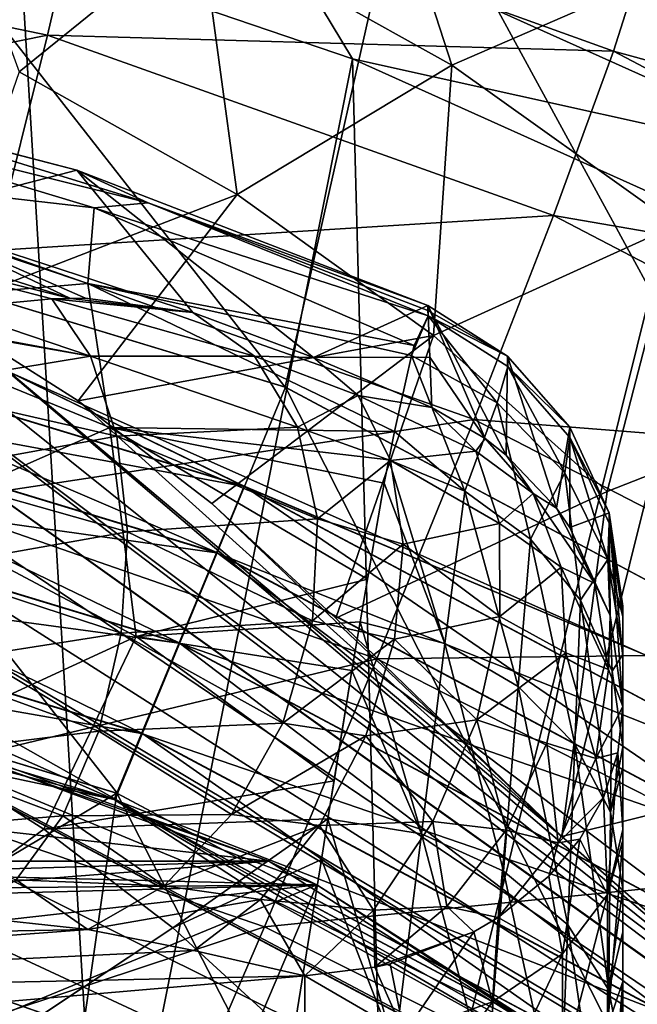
# Model space of a CAD drawing. Header units: metres. Extents: x -90 to 90, y -173 to 74.
# Tile 467 of 564: x 4.72 to 7.53, y 17.51 to 21.99. Entities that reach past the tile are written whole.
import ezdxf

# ---------------------------------------------------------------- set-up
doc = ezdxf.new("R2010")
doc.units = ezdxf.units.M
doc.layers.add('solid_509418', color=7, linetype='CONTINUOUS')
doc.layers.add('solid_509418_01', color=7, linetype='CONTINUOUS')

msp = doc.modelspace()

# ---------------------------------------------------------------- linework, layer by layer
at = {"layer": 'solid_509418'}
for points in [[(12.966275, 14.0297, 14.929538), (-0.000011, 21.819984, 7.664981), (-0.752737, 21.787687, 7.695097)], [(11.142298, 15.169193, 13.866943), (0.752711, 21.787693, 7.695092), (-0.000011, 21.819984, 7.664981)], [(12.966275, 14.0297, 14.929538), (11.142298, 15.169193, 13.866943), (-0.000011, 21.819984, 7.664981)], [(12.966275, 14.0297, 14.929538), (-0.752737, 21.787687, 7.695097), (-1.501748, 21.690739, 7.785504)], [(14.82881, 13.020579, 15.870558), (-1.501748, 21.690739, 7.785504), (-2.240674, 21.529486, 7.935874)], [(13.635526, 13.650094, 15.283526), (12.966275, 14.0297, 14.929538), (-1.501748, 21.690739, 7.785504)], [(14.82881, 13.020579, 15.870558), (13.635526, 13.650094, 15.283526), (-1.501748, 21.690739, 7.785504)], [(14.82881, 13.020579, 15.870558), (-2.240674, 21.529486, 7.935874), (-2.964292, 21.304502, 8.145675)], [(14.82881, 13.020579, 15.870558), (-2.964292, 21.304502, 8.145675), (-3.667287, 21.016636, 8.414114)], [(16.703533, 12.14677, 16.6854), (-3.667287, 21.016636, 8.414114), (-4.344294, 20.66707, 8.740089)], [(16.703533, 12.14677, 16.6854), (-4.344294, 20.66707, 8.740089), (-4.989629, 20.257486, 9.122033)], [(18.5662, 11.40943, 17.37298), (-4.989629, 20.257486, 9.122033), (-5.597472, 19.790192, 9.557793)], [(18.5662, 11.40943, 17.37298), (16.703533, 12.14677, 16.6854), (-4.989629, 20.257486, 9.122033)], [(18.5662, 11.40943, 17.37298), (-5.597472, 19.790192, 9.557793), (-6.162198, 19.268057, 10.044692)], [(20.398369, 10.805264, 17.936373), (-6.162198, 19.268057, 10.044692), (-7.187422, 18.277428, 10.968469)], [(20.398369, 10.805264, 17.936373), (18.5662, 11.40943, 17.37298), (-6.162198, 19.268057, 10.044692)], [(6.075425, 18.055656, -22.700001), (3.286652, 19.09374, -22.700001), (-5.461153, 18.345966, -22.700001)], [(-0.14689, 17.999023, -22.700001), (6.075425, 18.055656, -22.700001), (-5.461153, 18.345966, -22.700001)], [(20.398369, 10.805264, 17.936373), (-7.187422, 18.277428, 10.968469), (-8.260038, 17.33305, 11.849114)], [(-5.857581, 18.163008, -26.5), (5.857678, 18.162868, -26.5), (-0.942027, 17.962954, -26.5)], [(5.857678, 18.162868, -26.5), (1.877578, 17.85216, -26.5), (-0.942027, 17.962954, -26.5)]]:
    msp.add_3dface(points, dxfattribs=at)
at = {"layer": 'solid_509418_01'}
for points in [[(3.0239, 21.202171, -23.15), (5.931593, 20.320133, -23.15), (3.287916, 23.697165, -23.15)], [(5.931593, 20.320133, -23.15), (6.487802, 22.790129, -23.15), (3.287916, 23.697165, -23.15)], [(6.669222, 23.215246, -23.458658), (6.630018, 23.11405, -23.296309), (9.661828, 21.604387, -23.296309)], [(9.718959, 21.696657, -23.458658), (6.68298, 23.250732, -23.65), (6.669222, 23.215246, -23.458658)], [(9.718959, 21.696657, -23.458658), (6.669222, 23.215246, -23.458658), (9.661828, 21.604387, -23.296309)], [(6.68298, 23.250732, -23.65), (9.738999, 21.729013, -23.65), (8.001902, 22.679914, -49.053337)], [(9.718959, 21.696657, -23.458658), (9.738999, 21.729013, -23.65), (6.68298, 23.250732, -23.65)], [(6.630018, 23.11405, -23.296309), (6.57134, 22.962584, -23.18791), (9.576316, 21.466282, -23.18791)], [(9.661828, 21.604387, -23.296309), (6.630018, 23.11405, -23.296309), (9.576316, 21.466282, -23.18791)], [(4.721535, 21.754328, 7.570327), (5.546142, 22.423979, 6.478047), (4.285543, 22.954065, 5.985131)], [(5.810287, 22.523842, -22.432392), (5.970516, 22.979515, -22.232836), (8.742351, 21.732841, -22.232836)], [(8.742351, 21.732841, -22.232836), (5.970516, 22.979515, -22.232836), (8.943846, 22.095453, -21.914953)], [(6.57134, 22.962584, -23.18791), (6.487802, 22.790129, -23.15), (9.463563, 21.311466, -23.15)], [(9.576316, 21.466282, -23.18791), (6.57134, 22.962584, -23.18791), (9.463563, 21.311466, -23.15)], [(5.546142, 22.423979, 6.478047), (6.689687, 21.784874, 7.072319), (6.327503, 22.904091, 5.261308)], [(6.689687, 21.784874, 7.072319), (7.615065, 22.188032, 5.925239), (6.327503, 22.904091, 5.261308)], [(5.931593, 20.320133, -23.15), (8.611339, 18.887779, -23.15), (6.487802, 22.790129, -23.15)], [(8.611339, 18.887779, -23.15), (9.463563, 21.311466, -23.15), (6.487802, 22.790129, -23.15)], [(-5.1, 16.1, -22.5), (3.174795, 22.700918, -22.5), (4.726751, 22.329659, -22.5)], [(4.850241, 21.921917, -54.910419), (2.44963, 22.420225, -55.000751), (5.034723, 22.710226, -53.564396)], [(4.850241, 21.921917, -54.910419), (5.034723, 22.710226, -53.564396), (7.424441, 21.849522, -53.413425)], [(7.424441, 21.849522, -53.413425), (5.034723, 22.710226, -53.564396), (7.599856, 22.397156, -51.951721)], [(5.810287, 22.523842, -22.432392), (6.238359, 21.814003, -22.5), (4.726751, 22.329659, -22.5)], [(8.507734, 21.310623, -22.432392), (6.238359, 21.814003, -22.5), (5.810287, 22.523842, -22.432392)], [(8.507734, 21.310623, -22.432392), (5.810287, 22.523842, -22.432392), (8.742351, 21.732841, -22.232836)], [(2.325655, 21.409737, -56.196903), (2.44963, 22.420225, -55.000751), (4.850241, 21.921917, -54.910419)], [(4.721535, 21.754328, 7.570327), (5.713884, 21.19636, 8.090215), (5.546142, 22.423979, 6.478047)], [(5.713884, 21.19636, 8.090215), (6.689687, 21.784874, 7.072319), (5.546142, 22.423979, 6.478047)], [(7.424441, 21.849522, -53.413425), (7.599856, 22.397156, -51.951721), (9.893074, 21.173674, -51.749756)], [(5.1, 16.1, -22.5), (-5.1, 16.1, -22.5), (4.726751, 22.329659, -22.5)], [(5.1, 16.1, -22.5), (4.726751, 22.329659, -22.5), (6.238359, 21.814003, -22.5)], [(6.689687, 21.784874, 7.072319), (7.7096, 21.05685, 7.749254), (7.615065, 22.188032, 5.925239)], [(4.604913, 20.942072, -56.113316), (2.325655, 21.409737, -56.196903), (4.850241, 21.921917, -54.910419)], [(4.604913, 20.942072, -56.113316), (4.850241, 21.921917, -54.910419), (7.152639, 21.101753, -54.767754)], [(7.152639, 21.101753, -54.767754), (4.850241, 21.921917, -54.910419), (7.424441, 21.849522, -53.413425)], [(7.152639, 21.101753, -54.767754), (7.424441, 21.849522, -53.413425), (9.665008, 20.666803, -53.21888)], [(9.665008, 20.666803, -53.21888), (7.424441, 21.849522, -53.413425), (9.893074, 21.173674, -51.749756)], [(11.142298, 15.169193, 13.866943), (1.501727, 21.690748, 7.785495), (0.752711, 21.787693, 7.695092)], [(4.173091, 21.0958, -16.678532), (4.983697, 21.306822, -0.039265), (3.142141, 21.788065, -0.039265)], [(3.142141, 21.788065, 0.039265), (3.142141, 21.788065, -0.039265), (4.983697, 21.306822, -0.039265)], [(3.142141, 21.788065, 0.039265), (4.983697, 21.306822, -0.039265), (4.983697, 21.306822, 0.039265)], [(3.142141, 21.788065, 0.039265), (4.983697, 21.306822, 0.039265), (4.004891, 21.560101, 1.202971)], [(6.394095, 15.929629, -22.5), (5.1, 16.1, -22.5), (6.238359, 21.814003, -22.5)], [(5.713884, 21.19636, 8.090215), (6.606591, 20.554886, 8.687908), (6.689687, 21.784874, 7.072319)], [(6.394095, 15.929629, -22.5), (6.238359, 21.814003, -22.5), (7.694264, 21.1591, -22.5)], [(8.507734, 21.310623, -22.432392), (7.694264, 21.1591, -22.5), (6.238359, 21.814003, -22.5)], [(6.606591, 20.554886, 8.687908), (7.7096, 21.05685, 7.749254), (6.689687, 21.784874, 7.072319)], [(4.721535, 21.754328, 7.570327), (4.344293, 20.667095, 8.740067), (5.713884, 21.19636, 8.090215)], [(11.142298, 15.169193, 13.866943), (2.240656, 21.529499, 7.935862), (1.501727, 21.690748, 7.785495)], [(3.462996, 21.617939, 1.979484), (5.062733, 21.135292, 2.423011), (3.460997, 21.319935, 3.239151)], [(3.462996, 21.617939, 1.979484), (4.004891, 21.560101, 1.202971), (5.308656, 21.159321, 1.40395)], [(3.462996, 21.617939, 1.979484), (5.308656, 21.159321, 1.40395), (5.062733, 21.135292, 2.423011)], [(4.983697, 21.306822, 0.039265), (5.308656, 21.159321, 1.40395), (4.004891, 21.560101, 1.202971)], [(9.384255, 16.429827, 12.691382), (2.964279, 21.30452, 8.145658), (2.240656, 21.529499, 7.935862)], [(11.142298, 15.169193, 13.866943), (9.384255, 16.429827, 12.691382), (2.240656, 21.529499, 7.935862)], [(4.954781, 20.723953, -17.466118), (2.800933, 21.4095, -16.678532), (2.509311, 21.332495, -17.462116)], [(4.954781, 20.723953, -17.466118), (4.173091, 21.0958, -16.678532), (2.800933, 21.4095, -16.678532)], [(4.869766, 20.721249, -17.558435), (4.954781, 20.723953, -17.466118), (2.509311, 21.332495, -17.462116)], [(4.404541, 20.677164, -17.985706), (4.869766, 20.721249, -17.558435), (2.509311, 21.332495, -17.462116)], [(2.964279, 21.30452, 8.145658), (9.384255, 16.429827, 12.691382), (8.262076, 17.331383, 11.850668)], [(8.262076, 17.331383, 11.850668), (3.66728, 21.016657, 8.414095), (2.964279, 21.30452, 8.145658)], [(3.460997, 21.319935, 3.239151), (5.034626, 20.791721, 3.727248), (3.789993, 20.687077, 4.550257)], [(5.062733, 21.135292, 2.423011), (5.034626, 20.791721, 3.727248), (3.460997, 21.319935, 3.239151)], [(4.173091, 21.0958, -16.678532), (5.511539, 20.660179, -16.678532), (4.983697, 21.306822, -0.039265)], [(6.06077, 20.454479, -16.231285), (6.579913, 20.691521, -0.039265), (4.983697, 21.306822, -0.039265)], [(4.983697, 21.306822, 0.039265), (4.983697, 21.306822, -0.039265), (6.579913, 20.691521, -0.039265)], [(5.511539, 20.660179, -16.678532), (6.06077, 20.454479, -16.231285), (4.983697, 21.306822, -0.039265)], [(6.580123, 20.69199, 0), (4.983697, 21.306822, 0.039265), (6.579913, 20.691521, -0.039265)], [(4.983697, 21.306822, 0.039265), (6.579911, 20.691523, 0.039265), (5.308656, 21.159321, 1.40395)], [(6.580123, 20.69199, 0), (6.579911, 20.691523, 0.039265), (4.983697, 21.306822, 0.039265)], [(3.025343, 21.20187, -24.15), (2.636766, 19.239929, -24.15), (5.168263, 18.471045, -24.15)], [(5.933342, 20.319263, -24.15), (5.931593, 20.320133, -23.15), (3.0239, 21.202171, -23.15)], [(5.933342, 20.319263, -24.15), (3.0239, 21.202171, -23.15), (3.025343, 21.20187, -24.15)], [(5.933342, 20.319263, -24.15), (3.025343, 21.20187, -24.15), (5.168263, 18.471045, -24.15)], [(5.713884, 21.19636, 8.090215), (4.344293, 20.667095, 8.740067), (4.989638, 20.257511, 9.12201)], [(5.713884, 21.19636, 8.090215), (4.989638, 20.257511, 9.12201), (6.606591, 20.554886, 8.687908)], [(5.062733, 21.135292, 2.423011), (5.308656, 21.159321, 1.40395), (6.581825, 20.644123, 1.660834)], [(6.580786, 20.668789, 0.817788), (6.581825, 20.644123, 1.660834), (5.308656, 21.159321, 1.40395)], [(6.579911, 20.691523, 0.039265), (6.580786, 20.668789, 0.817788), (5.308656, 21.159321, 1.40395)], [(7.6, 15.430127, -22.5), (6.394095, 15.929629, -22.5), (7.694264, 21.1591, -22.5)], [(5.062733, 21.135292, 2.423011), (6.51855, 20.509157, 2.985502), (5.034626, 20.791721, 3.727248)], [(5.062733, 21.135292, 2.423011), (6.581825, 20.644123, 1.660834), (6.51855, 20.509157, 2.985502)], [(5.023579, 20.724514, -17.387249), (5.511539, 20.660179, -16.678532), (4.173091, 21.0958, -16.678532)], [(5.023579, 20.724514, -17.387249), (4.173091, 21.0958, -16.678532), (4.954781, 20.723953, -17.466118)], [(6.791157, 20.172298, -55.9813), (4.604913, 20.942072, -56.113316), (7.152639, 21.101753, -54.767754)], [(6.791157, 20.172298, -55.9813), (7.152639, 21.101753, -54.767754), (9.311543, 19.974697, -54.583904)], [(9.311543, 19.974697, -54.583904), (7.152639, 21.101753, -54.767754), (9.665008, 20.666803, -53.21888)], [(-3.667287, 21.016636, 8.414114), (16.703533, 12.14677, 16.6854), (14.82881, 13.020579, 15.870558)], [(8.262076, 17.331383, 11.850668), (4.344293, 20.667095, 8.740067), (3.66728, 21.016657, 8.414095)], [(6.606591, 20.554886, 8.687908), (7.396231, 19.84453, 9.349795), (7.7096, 21.05685, 7.749254)], [(7.396231, 19.84453, 9.349795), (7.600908, 19.925377, 9.217306), (7.7096, 21.05685, 7.749254)], [(4.304791, 19.794867, -57.14341), (4.604913, 20.942072, -56.113316), (6.791157, 20.172298, -55.9813)], [(5.034626, 20.791721, 3.727248), (5.133686, 20.136435, 5.061413), (3.789993, 20.687077, 4.550257)], [(5.034626, 20.791721, 3.727248), (6.428833, 20.118917, 4.348536), (5.133686, 20.136435, 5.061413)], [(6.50574, 20.46409, 3.204581), (6.428833, 20.118917, 4.348536), (5.034626, 20.791721, 3.727248)], [(6.51855, 20.509157, 2.985502), (6.50574, 20.46409, 3.204581), (5.034626, 20.791721, 3.727248)], [(2.928454, 20.722336, -23.834999), (5.74437, 19.868135, -23.834999), (2.864823, 20.402435, -24.160995)], [(2.865138, 20.404018, -22.619938), (5.620169, 19.568289, -22.619938), (2.928636, 20.723248, -22.946615)], [(2.928454, 20.722336, -23.834999), (4.675427, 20.389484, -23.389999), (5.74437, 19.868135, -23.834999)], [(2.928636, 20.723248, -22.946615), (5.744726, 19.868996, -22.946615), (4.675427, 20.389484, -23.389999)], [(5.620169, 19.568289, -22.619938), (5.744726, 19.868996, -22.946615), (2.928636, 20.723248, -22.946615)], [(5.046596, 20.46077, -17.901525), (4.869766, 20.721249, -17.558435), (4.404541, 20.677164, -17.985706)], [(4.869766, 20.721249, -17.558435), (5.511539, 20.660179, -16.678532), (4.954781, 20.723953, -17.466118)], [(5.791705, 20.461607, -17.020531), (5.511539, 20.660179, -16.678532), (4.869766, 20.721249, -17.558435)], [(5.046596, 20.46077, -17.901525), (5.791705, 20.461607, -17.020531), (4.869766, 20.721249, -17.558435)], [(5.023579, 20.724514, -17.387249), (4.954781, 20.723953, -17.466118), (5.511539, 20.660179, -16.678532)], [(3.789993, 20.687077, 4.550257), (5.133686, 20.136435, 5.061413), (4.223326, 19.733511, 5.882413)], [(5.046596, 20.46077, -17.901525), (4.404541, 20.677164, -17.985706), (4.115585, 20.634319, -18.197962)], [(7.189666, 18.275417, 10.970342), (4.989638, 20.257511, 9.12201), (4.344293, 20.667095, 8.740067)], [(8.262076, 17.331383, 11.850668), (7.189666, 18.275417, 10.970342), (4.344293, 20.667095, 8.740067)], [(5.791705, 20.461607, -17.020531), (6.06077, 20.454479, -16.231285), (5.511539, 20.660179, -16.678532)], [(6.06077, 20.454479, -16.231285), (6.588866, 20.456427, -8.080131), (6.579913, 20.691521, -0.039265)], [(6.580123, 20.69199, 0), (6.579913, 20.691521, -0.039265), (6.579911, 20.691523, 0.039265)], [(6.942923, 20.461664, 0.032647), (6.579911, 20.691523, 0.039265), (6.579913, 20.691521, -0.039265)], [(6.942923, 20.461664, 0.032647), (6.580786, 20.668789, 0.817788), (6.579911, 20.691523, 0.039265)], [(6.840402, 20.086435, -15.870234), (6.579913, 20.691521, -0.039265), (6.588866, 20.456427, -8.080131)], [(6.840402, 20.086435, -15.870234), (6.937186, 20.011152, -15.862319), (6.579913, 20.691521, -0.039265)], [(6.942917, 20.461657, -0.033085), (6.579913, 20.691521, -0.039265), (6.937186, 20.011152, -15.862319)], [(6.942923, 20.461664, 0.032647), (6.579913, 20.691521, -0.039265), (6.942917, 20.461657, -0.033085)], [(6.942923, 20.461664, 0.032647), (6.581825, 20.644123, 1.660834), (6.580786, 20.668789, 0.817788)], [(5.046596, 20.46077, -17.901525), (4.115585, 20.634319, -18.197962), (4.085881, 20.629539, -18.217836)], [(4.191212, 20.320238, -18.517317), (5.046596, 20.46077, -17.901525), (4.085881, 20.629539, -18.217836)], [(6.51855, 20.509157, 2.985502), (6.581825, 20.644123, 1.660834), (6.50574, 20.46409, 3.204581)], [(6.895758, 20.248413, 3.151655), (6.50574, 20.46409, 3.204581), (6.581825, 20.644123, 1.660834)], [(6.895758, 20.248413, 3.151655), (6.581825, 20.644123, 1.660834), (6.943966, 20.413687, 1.6542)], [(6.942923, 20.461664, 0.032647), (6.943966, 20.413687, 1.6542), (6.581825, 20.644123, 1.660834)], [(6.606591, 20.554886, 8.687908), (4.989638, 20.257511, 9.12201), (5.597488, 19.79022, 9.557767)], [(6.606591, 20.554886, 8.687908), (5.597488, 19.79022, 9.557767), (6.162256, 19.268053, 10.044695)], [(6.606591, 20.554886, 8.687908), (6.162256, 19.268053, 10.044695), (7.396231, 19.84453, 9.349795)], [(4.191212, 20.320238, -18.517317), (5.165782, 20.096241, -18.163076), (5.046596, 20.46077, -17.901525)], [(5.046596, 20.46077, -17.901525), (5.987535, 20.137245, -17.322723), (5.791705, 20.461607, -17.020531)], [(5.046596, 20.46077, -17.901525), (5.165782, 20.096241, -18.163076), (5.987535, 20.137245, -17.322723)], [(5.791705, 20.461607, -17.020531), (6.264242, 20.281898, -16.608513), (6.06077, 20.454479, -16.231285)], [(5.791705, 20.461607, -17.020531), (5.987535, 20.137245, -17.322723), (6.264242, 20.281898, -16.608513)], [(6.06077, 20.454479, -16.231285), (6.597963, 20.227789, -15.868121), (6.588866, 20.456427, -8.080131)], [(6.264242, 20.281898, -16.608513), (6.597963, 20.227789, -15.868121), (6.06077, 20.454479, -16.231285)], [(6.748224, 19.846331, 4.60659), (6.428833, 20.118917, 4.348536), (6.50574, 20.46409, 3.204581)], [(6.748224, 19.846331, 4.60659), (6.50574, 20.46409, 3.204581), (6.895758, 20.248413, 3.151655)], [(6.588866, 20.456427, -8.080131), (6.597963, 20.227789, -15.868121), (6.840402, 20.086435, -15.870234)], [(6.942917, 20.461657, -0.033085), (6.937186, 20.011152, -15.862319), (7.165202, 19.769619, -15.8562)], [(6.942923, 20.461664, 0.032647), (6.942917, 20.461657, -0.033085), (7.225841, 20.138357, 0.023361)], [(7.225842, 20.138351, -0.023427), (6.942917, 20.461657, -0.033085), (7.165202, 19.769619, -15.8562)], [(7.225841, 20.138357, 0.023361), (6.942917, 20.461657, -0.033085), (7.225842, 20.138351, -0.023427)], [(6.942923, 20.461664, 0.032647), (7.225841, 20.138357, 0.023361), (6.943966, 20.413687, 1.6542)], [(2.864823, 20.402435, -24.160995), (5.619552, 19.566797, -24.160995), (2.777904, 19.965467, -24.279999)], [(2.778268, 19.967297, -22.5), (5.449769, 19.156906, -22.5), (2.865138, 20.404018, -22.619938)], [(5.74437, 19.868135, -23.834999), (5.619552, 19.566797, -24.160995), (2.864823, 20.402435, -24.160995)], [(5.449769, 19.156906, -22.5), (5.620169, 19.568289, -22.619938), (2.865138, 20.404018, -22.619938)], [(5.744726, 19.868996, -22.946615), (7.565, 19.102964, -23.389999), (4.675427, 20.389484, -23.389999)], [(5.74437, 19.868135, -23.834999), (4.675427, 20.389484, -23.389999), (7.565, 19.102964, -23.389999)], [(7.203246, 19.929451, 3.073668), (6.895758, 20.248413, 3.151655), (6.943966, 20.413687, 1.6542)], [(7.203246, 19.929451, 3.073668), (6.943966, 20.413687, 1.6542), (7.226372, 20.090454, 1.64493)], [(7.225841, 20.138357, 0.023361), (7.226372, 20.090454, 1.64493), (6.943966, 20.413687, 1.6542)], [(4.191212, 20.320238, -18.517317), (4.258884, 19.931128, -18.719736), (5.165782, 20.096241, -18.163076)], [(5.933342, 20.319263, -24.15), (5.168263, 18.471045, -24.15), (7.501052, 17.223425, -24.15)], [(8.613077, 18.886307, -24.15), (8.611339, 18.887779, -23.15), (5.931593, 20.320133, -23.15)], [(8.613077, 18.886307, -24.15), (5.931593, 20.320133, -23.15), (5.933342, 20.319263, -24.15)], [(8.613077, 18.886307, -24.15), (5.933342, 20.319263, -24.15), (7.501052, 17.223425, -24.15)], [(7.189666, 18.275417, 10.970342), (5.597488, 19.79022, 9.557767), (4.989638, 20.257511, 9.12201)], [(5.987535, 20.137245, -17.322723), (6.411164, 19.986654, -16.933033), (6.264242, 20.281898, -16.608513)], [(6.799286, 20.02932, -16.28513), (6.597963, 20.227789, -15.868121), (6.264242, 20.281898, -16.608513)], [(6.799286, 20.02932, -16.28513), (6.264242, 20.281898, -16.608513), (6.411164, 19.986654, -16.933033)], [(6.799286, 20.02932, -16.28513), (6.840402, 20.086435, -15.870234), (6.597963, 20.227789, -15.868121)], [(7.046741, 19.629002, 4.506521), (6.748224, 19.846331, 4.60659), (6.895758, 20.248413, 3.151655)], [(7.046741, 19.629002, 4.506521), (6.895758, 20.248413, 3.151655), (7.203246, 19.929451, 3.073668)], [(6.348912, 19.084091, -57.024117), (4.304791, 19.794867, -57.14341), (6.791157, 20.172298, -55.9813)], [(6.348912, 19.084091, -57.024117), (6.791157, 20.172298, -55.9813), (8.841399, 19.114429, -55.811161)], [(8.841399, 19.114429, -55.811161), (6.791157, 20.172298, -55.9813), (9.311543, 19.974697, -54.583904)], [(5.133686, 20.136435, 5.061413), (5.254016, 19.185284, 6.39299), (4.223326, 19.733511, 5.882413)], [(5.133686, 20.136435, 5.061413), (6.305504, 19.446438, 5.721153), (5.254016, 19.185284, 6.39299)], [(6.381936, 19.883041, 4.903033), (6.305504, 19.446438, 5.721153), (5.133686, 20.136435, 5.061413)], [(6.40293, 19.989288, 4.666503), (6.381936, 19.883041, 4.903033), (5.133686, 20.136435, 5.061413)], [(6.428833, 20.118917, 4.348536), (6.40293, 19.989288, 4.666503), (5.133686, 20.136435, 5.061413)], [(5.165782, 20.096241, -18.163076), (6.078591, 19.720959, -17.553566), (5.987535, 20.137245, -17.322723)], [(5.987535, 20.137245, -17.322723), (6.078591, 19.720959, -17.553566), (6.411164, 19.986654, -16.933033)], [(6.748224, 19.846331, 4.60659), (6.40293, 19.989288, 4.666503), (6.428833, 20.118917, 4.348536)], [(7.225842, 20.138351, -0.023427), (7.165202, 19.769619, -15.8562), (7.22651, 19.681925, -15.852816)], [(7.225841, 20.138357, 0.023361), (7.225842, 20.138351, -0.023427), (7.405447, 19.748135, 0.012174)], [(7.225841, 20.138357, 0.023361), (7.405447, 19.748135, 0.012174), (7.226372, 20.090454, 1.64493)], [(7.40545, 19.748133, -0.011829), (7.225842, 20.138351, -0.023427), (7.22651, 19.681925, -15.852816)], [(7.405447, 19.748135, 0.012174), (7.225842, 20.138351, -0.023427), (7.40545, 19.748133, -0.011829)], [(4.258884, 19.931128, -18.719736), (5.213686, 19.662342, -18.320967), (5.165782, 20.096241, -18.163076)], [(5.165782, 20.096241, -18.163076), (5.213686, 19.662342, -18.320967), (6.078591, 19.720959, -17.553566)], [(7.059436, 19.835699, -16.174885), (6.840402, 20.086435, -15.870234), (6.799286, 20.02932, -16.28513)], [(7.059436, 19.835699, -16.174885), (6.937186, 20.011152, -15.862319), (6.840402, 20.086435, -15.870234)], [(7.399545, 19.536266, 2.977535), (7.203246, 19.929451, 3.073668), (7.226372, 20.090454, 1.64493)], [(7.399545, 19.536266, 2.977535), (7.226372, 20.090454, 1.64493), (7.405591, 19.700565, 1.633748)], [(7.405447, 19.748135, 0.012174), (7.405591, 19.700565, 1.633748), (7.226372, 20.090454, 1.64493)], [(6.906658, 19.699694, -16.650717), (6.799286, 20.02932, -16.28513), (6.411164, 19.986654, -16.933033)], [(7.059436, 19.835699, -16.174885), (6.799286, 20.02932, -16.28513), (6.906658, 19.699694, -16.650717)], [(6.078591, 19.720959, -17.553566), (6.467914, 19.605057, -17.188358), (6.411164, 19.986654, -16.933033)], [(6.657186, 19.153772, 5.933322), (6.381936, 19.883041, 4.903033), (6.40293, 19.989288, 4.666503)], [(6.657186, 19.153772, 5.933322), (6.40293, 19.989288, 4.666503), (6.748224, 19.846331, 4.60659)], [(6.906658, 19.699694, -16.650717), (6.411164, 19.986654, -16.933033), (6.467914, 19.605057, -17.188358)], [(7.059436, 19.835699, -16.174885), (7.165202, 19.769619, -15.8562), (6.937186, 20.011152, -15.862319)], [(2.777904, 19.965467, -24.279999), (5.449055, 19.155184, -24.279999), (2.691035, 19.528746, -24.160063)], [(2.69135, 19.530329, -22.619005), (5.279273, 18.745291, -22.619005), (2.778268, 19.967297, -22.5)], [(5.619552, 19.566797, -24.160995), (5.449055, 19.155184, -24.279999), (2.777904, 19.965467, -24.279999)], [(5.279273, 18.745291, -22.619005), (5.449769, 19.156906, -22.5), (2.778268, 19.967297, -22.5)], [(4.258884, 19.931128, -18.719736), (4.281569, 19.496672, -18.80743), (5.213686, 19.662342, -18.320967)], [(7.275021, 19.350149, 4.378125), (7.046741, 19.629002, 4.506521), (7.203246, 19.929451, 3.073668)], [(7.396231, 19.84453, 9.349795), (7.189666, 18.275417, 10.970342), (7.600908, 19.925377, 9.217306)], [(8.586094, 18.62007, 10.508956), (7.600908, 19.925377, 9.217306), (7.189666, 18.275417, 10.970342)], [(7.275021, 19.350149, 4.378125), (7.203246, 19.929451, 3.073668), (7.399545, 19.536266, 2.977535)], [(5.74437, 19.868135, -23.834999), (8.339533, 18.480993, -23.834999), (5.619552, 19.566797, -24.160995)], [(5.620169, 19.568289, -22.619938), (8.159222, 18.211138, -22.619938), (5.744726, 19.868996, -22.946615)], [(5.74437, 19.868135, -23.834999), (7.565, 19.102964, -23.389999), (8.339533, 18.480993, -23.834999)], [(5.744726, 19.868996, -22.946615), (8.34005, 18.481766, -22.946615), (7.565, 19.102964, -23.389999)], [(8.159222, 18.211138, -22.619938), (8.34005, 18.481766, -22.946615), (5.744726, 19.868996, -22.946615)], [(6.381936, 19.883041, 4.903033), (6.272668, 19.252176, 6.031847), (6.305504, 19.446438, 5.721153)], [(6.657186, 19.153772, 5.933322), (6.272668, 19.252176, 6.031847), (6.381936, 19.883041, 4.903033)], [(7.396231, 19.84453, 9.349795), (6.162256, 19.268053, 10.044695), (7.189666, 18.275417, 10.970342)], [(6.990884, 18.958523, 5.801501), (6.657186, 19.153772, 5.933322), (6.748224, 19.846331, 4.60659)], [(6.990884, 18.958523, 5.801501), (6.748224, 19.846331, 4.60659), (7.046741, 19.629002, 4.506521)], [(7.186123, 19.500639, -16.431835), (7.059436, 19.835699, -16.174885), (6.906658, 19.699694, -16.650717)], [(7.33987, 19.426151, -16.060137), (7.165202, 19.769619, -15.8562), (7.059436, 19.835699, -16.174885)], [(7.33987, 19.426151, -16.060137), (7.059436, 19.835699, -16.174885), (7.186123, 19.500639, -16.431835)], [(3.957282, 18.508604, -57.975285), (4.304791, 19.794867, -57.14341), (6.348912, 19.084091, -57.024117)], [(7.189666, 18.275417, 10.970342), (6.162256, 19.268053, 10.044695), (5.597488, 19.79022, 9.557767)], [(7.33987, 19.426151, -16.060137), (7.22651, 19.681925, -15.852816), (7.165202, 19.769619, -15.8562)], [(4.223326, 19.733511, 5.882413), (5.254016, 19.185284, 6.39299), (4.209154, 18.704224, 6.992734)], [(5.213686, 19.662342, -18.320967), (6.05537, 19.256203, -17.688965), (6.078591, 19.720959, -17.553566)], [(6.078591, 19.720959, -17.553566), (6.05537, 19.256203, -17.688965), (6.467914, 19.605057, -17.188358)], [(7.40545, 19.748133, -0.011829), (7.22651, 19.681925, -15.852816), (7.408982, 19.280598, -15.841231)], [(7.405447, 19.748135, 0.012174), (7.40545, 19.748133, -0.011829), (7.467, 19.323023, 0.000113)], [(7.405447, 19.748135, 0.012174), (7.467, 19.323023, 0.000113), (7.405591, 19.700565, 1.633748)], [(7.40545, 19.748133, -0.011829), (7.467, 19.091843, -8.045549), (7.467, 19.323023, 0.000113)], [(7.40545, 19.748133, -0.011829), (7.467, 18.867451, -15.829041), (7.467, 19.091843, -8.045549)], [(7.40545, 19.748133, -0.011829), (7.408982, 19.280598, -15.841231), (7.467, 18.867451, -15.829041)], [(6.907958, 19.276226, -16.923681), (6.906658, 19.699694, -16.650717), (6.467914, 19.605057, -17.188358)], [(7.186123, 19.500639, -16.431835), (6.906658, 19.699694, -16.650717), (6.907958, 19.276226, -16.923681)], [(7.33987, 19.426151, -16.060137), (7.408982, 19.280598, -15.841231), (7.22651, 19.681925, -15.852816)], [(7.399545, 19.536266, 2.977535), (7.405591, 19.700565, 1.633748), (7.467, 19.275938, 1.62157)], [(7.405591, 19.700565, 1.633748), (7.467, 19.323023, 0.000113), (7.467, 19.300644, 0.778523)], [(7.405591, 19.700565, 1.633748), (7.467, 19.300644, 0.778523), (7.467, 19.275938, 1.62157)], [(4.281569, 19.496672, -18.80743), (5.185717, 19.200628, -18.360073), (5.213686, 19.662342, -18.320967)], [(5.213686, 19.662342, -18.320967), (5.185717, 19.200628, -18.360073), (6.05537, 19.256203, -17.688965)], [(7.248655, 18.6959, 5.624194), (6.990884, 18.958523, 5.801501), (7.046741, 19.629002, 4.506521)], [(7.248655, 18.6959, 5.624194), (7.046741, 19.629002, 4.506521), (7.275021, 19.350149, 4.378125)], [(6.05537, 19.256203, -17.688965), (6.429094, 19.173397, -17.350206), (6.467914, 19.605057, -17.188358)], [(6.907958, 19.276226, -16.923681), (6.467914, 19.605057, -17.188358), (6.429094, 19.173397, -17.350206)], [(5.619552, 19.566797, -24.160995), (8.158324, 18.209795, -24.160995), (5.449055, 19.155184, -24.279999)], [(5.449769, 19.156906, -22.5), (7.911838, 17.840902, -22.5), (5.620169, 19.568289, -22.619938)], [(8.339533, 18.480993, -23.834999), (8.158324, 18.209795, -24.160995), (5.619552, 19.566797, -24.160995)], [(7.911838, 17.840902, -22.5), (8.159222, 18.211138, -22.619938), (5.620169, 19.568289, -22.619938)], [(7.418212, 19.027918, 4.229753), (7.275021, 19.350149, 4.378125), (7.399545, 19.536266, 2.977535)], [(7.399545, 19.536266, 2.977535), (7.467, 19.275938, 1.62157), (7.467, 19.102917, 2.871485)], [(7.418212, 19.027918, 4.229753), (7.399545, 19.536266, 2.977535), (7.467, 19.102917, 2.871485)], [(2.691035, 19.528746, -24.160063), (5.278655, 18.743799, -24.160063), (2.627536, 19.209517, -23.833385)], [(2.627718, 19.21043, -22.945), (5.154454, 18.443953, -22.945), (2.69135, 19.530329, -22.619005)], [(5.449055, 19.155184, -24.279999), (5.278655, 18.743799, -24.160063), (2.691035, 19.528746, -24.160063)], [(5.154454, 18.443953, -22.945), (5.279273, 18.745291, -22.619005), (2.69135, 19.530329, -22.619005)], [(4.281569, 19.496672, -18.80743), (4.257282, 19.054897, -18.772726), (5.185717, 19.200628, -18.360073)], [(7.20751, 19.110905, -16.636745), (7.186123, 19.500639, -16.431835), (6.907958, 19.276226, -16.923681)], [(7.401784, 19.035524, -16.233299), (7.186123, 19.500639, -16.431835), (7.20751, 19.110905, -16.636745)], [(7.33987, 19.426151, -16.060137), (7.186123, 19.500639, -16.431835), (7.401784, 19.035524, -16.233299)], [(6.305504, 19.446438, 5.721153), (6.272668, 19.252176, 6.031847), (5.254016, 19.185284, 6.39299)], [(7.33987, 19.426151, -16.060137), (7.401784, 19.035524, -16.233299), (7.408982, 19.280598, -15.841231)], [(7.411383, 18.385376, 5.414548), (7.248655, 18.6959, 5.624194), (7.275021, 19.350149, 4.378125)], [(7.411383, 18.385376, 5.414548), (7.275021, 19.350149, 4.378125), (7.418212, 19.027918, 4.229753)], [(7.467, 3.342163, 12.081344), (7.467, 19.300644, 0.778523), (7.467, 19.323023, 0.000113)], [(7.467, 19.091843, -8.045549), (7.467, 3.342163, 12.081344), (7.467, 19.323023, 0.000113)], [(6.803051, 18.806683, -17.073219), (6.907958, 19.276226, -16.923681), (6.429094, 19.173397, -17.350206)], [(7.20751, 19.110905, -16.636745), (6.907958, 19.276226, -16.923681), (6.803051, 18.806683, -17.073219)], [(7.401784, 19.035524, -16.233299), (7.467, 18.867451, -15.829041), (7.408982, 19.280598, -15.841231)], [(7.467, 3.342163, 12.081344), (7.467, 19.275938, 1.62157), (7.467, 19.300644, 0.778523)], [(7.467, 3.342163, 12.081344), (7.467, 19.102917, 2.871485), (7.467, 19.275938, 1.62157)], [(5.166226, 18.472374, -26.450001), (2.633719, 19.240601, -26.450001), (3.785458, 17.650442, -27.171688)], [(2.636766, 19.239929, -24.15), (2.633719, 19.240601, -26.450001), (5.166226, 18.472374, -26.450001)], [(5.168263, 18.471045, -24.15), (2.636766, 19.239929, -24.15), (5.166226, 18.472374, -26.450001)], [(5.185717, 19.200628, -18.360073), (5.9203, 18.791491, -17.714788), (6.05537, 19.256203, -17.688965)], [(6.272668, 19.252176, 6.031847), (6.234465, 19.030949, 6.357942), (5.254016, 19.185284, 6.39299)], [(6.05537, 19.256203, -17.688965), (5.9203, 18.791491, -17.714788), (6.429094, 19.173397, -17.350206)], [(6.55104, 18.287712, 7.128175), (6.234465, 19.030949, 6.357942), (6.272668, 19.252176, 6.031847)], [(6.55104, 18.287712, 7.128175), (6.272668, 19.252176, 6.031847), (6.657186, 19.153772, 5.933322)], [(2.627536, 19.209517, -23.833385), (5.154098, 18.443092, -23.833385), (2.970654, 19.015287, -23.389999)], [(5.278655, 18.743799, -24.160063), (5.154098, 18.443092, -23.833385), (2.627536, 19.209517, -23.833385)], [(4.409225, 18.600842, -23.389999), (5.154454, 18.443953, -22.945), (2.627718, 19.21043, -22.945)], [(5.254016, 19.185284, 6.39299), (4.83351, 18.309418, 7.360896), (4.209154, 18.704224, 6.992734)], [(4.257282, 19.054897, -18.772726), (5.084556, 18.755316, -18.276651), (5.185717, 19.200628, -18.360073)], [(5.254016, 19.185284, 6.39299), (6.154086, 18.528313, 7.013189), (4.83351, 18.309418, 7.360896)], [(5.185717, 19.200628, -18.360073), (5.084556, 18.755316, -18.276651), (5.9203, 18.791491, -17.714788)], [(6.234465, 19.030949, 6.357942), (6.154086, 18.528313, 7.013189), (5.254016, 19.185284, 6.39299)], [(-5.857581, 18.163008, -26.5), (-3.003762, 19.161505, -26.5), (5.857678, 18.162868, -26.5)], [(-3.003762, 19.161505, -26.5), (3.003924, 19.161552, -26.5), (5.857678, 18.162868, -26.5)], [(3.286652, 19.09374, -22.700001), (5.857678, 18.162868, -26.5), (3.003924, 19.161552, -26.5)], [(5.449055, 19.155184, -24.279999), (7.910802, 17.839352, -24.279999), (5.278655, 18.743799, -24.160063)], [(5.279273, 18.745291, -22.619005), (7.664316, 17.470459, -22.619005), (5.449769, 19.156906, -22.5)], [(8.158324, 18.209795, -24.160995), (7.910802, 17.839352, -24.279999), (5.449055, 19.155184, -24.279999)], [(7.664316, 17.470459, -22.619005), (7.911838, 17.840902, -22.5), (5.449769, 19.156906, -22.5)], [(5.9203, 18.791491, -17.714788), (6.298396, 18.732727, -17.403185), (6.429094, 19.173397, -17.350206)], [(6.803051, 18.806683, -17.073219), (6.429094, 19.173397, -17.350206), (6.298396, 18.732727, -17.403185)], [(6.92487, 18.117292, 6.977773), (6.55104, 18.287712, 7.128175), (6.657186, 19.153772, 5.933322)], [(6.92487, 18.117292, 6.977773), (6.657186, 19.153772, 5.933322), (6.990884, 18.958523, 5.801501)], [(6.075425, 18.055656, -22.700001), (5.857678, 18.162868, -26.5), (3.286652, 19.09374, -22.700001)], [(8.266176, 18.107227, -56.870365), (6.348912, 19.084091, -57.024117), (8.841399, 19.114429, -55.811161)], [(7.121752, 18.700157, -16.771915), (7.20751, 19.110905, -16.636745), (6.803051, 18.806683, -17.073219)], [(7.34483, 18.630989, -16.372992), (7.20751, 19.110905, -16.636745), (7.121752, 18.700157, -16.771915)], [(7.401784, 19.035524, -16.233299), (7.20751, 19.110905, -16.636745), (7.34483, 18.630989, -16.372992)], [(7.418212, 19.027918, 4.229753), (7.467, 19.102917, 2.871485), (7.467, 18.68346, 4.066098)], [(7.467, 3.342163, 12.081344), (7.467, 18.68346, 4.066098), (7.467, 19.102917, 2.871485)], [(7.467, 19.091843, -8.045549), (7.467, 16.005569, -14.343234), (7.467, 3.342163, 12.081344)], [(7.467, 19.091843, -8.045549), (7.467, 16.787172, -14.431608), (7.467, 16.005569, -14.343234)], [(7.467, 19.091843, -8.045549), (7.467, 16.83449, -14.442845), (7.467, 16.787172, -14.431608)], [(7.467, 19.091843, -8.045549), (7.467, 17.540728, -14.697868), (7.467, 16.83449, -14.442845)], [(7.467, 19.091843, -8.045549), (7.467, 17.615479, -14.736105), (7.467, 17.540728, -14.697868)], [(7.467, 19.091843, -8.045549), (7.467, 18.258982, -15.165279), (7.467, 17.615479, -14.736105)], [(7.467, 19.091843, -8.045549), (7.467, 18.307802, -15.207699), (7.467, 18.258982, -15.165279)], [(7.467, 19.091843, -8.045549), (7.467, 18.867451, -15.829041), (7.467, 18.307802, -15.207699)], [(5.836815, 17.863981, -57.870476), (3.957282, 18.508604, -57.975285), (6.348912, 19.084091, -57.024117)], [(4.257282, 19.054897, -18.772726), (4.188148, 18.644478, -18.61866), (5.084556, 18.755316, -18.276651)], [(5.836815, 17.863981, -57.870476), (6.348912, 19.084091, -57.024117), (8.266176, 18.107227, -56.870365)], [(5.154098, 18.443092, -23.833385), (4.409225, 18.600842, -23.389999), (2.970654, 19.015287, -23.389999)], [(6.234465, 19.030949, 6.357942), (6.125806, 18.356136, 7.216763), (6.154086, 18.528313, 7.013189)], [(6.55104, 18.287712, 7.128175), (6.125806, 18.356136, 7.216763), (6.234465, 19.030949, 6.357942)], [(7.401784, 19.035524, -16.233299), (7.34483, 18.630989, -16.372992), (7.467, 18.867451, -15.829041)], [(7.411383, 18.385376, 5.414548), (7.418212, 19.027918, 4.229753), (7.467, 18.68346, 4.066098)], [(7.217212, 17.873245, 6.762392), (6.92487, 18.117292, 6.977773), (6.990884, 18.958523, 5.801501)], [(7.217212, 17.873245, 6.762392), (6.990884, 18.958523, 5.801501), (7.248655, 18.6959, 5.624194)], [(7.34483, 18.630989, -16.372992), (7.444686, 18.655518, -15.97578), (7.467, 18.867451, -15.829041)], [(7.444686, 18.655518, -15.97578), (7.467, 18.307802, -15.207699), (7.467, 18.867451, -15.829041)], [(8.613077, 18.886307, -24.15), (7.501052, 17.223425, -24.15), (9.545377, 15.545377, -24.15)], [(5.084556, 18.755316, -18.276651), (5.687477, 18.375328, -17.628342), (5.9203, 18.791491, -17.714788)], [(5.9203, 18.791491, -17.714788), (5.687477, 18.375328, -17.628342), (6.298396, 18.732727, -17.403185)], [(6.603827, 18.344015, -17.08242), (6.803051, 18.806683, -17.073219), (6.298396, 18.732727, -17.403185)], [(6.936254, 18.303877, -16.82567), (6.803051, 18.806683, -17.073219), (6.603827, 18.344015, -17.08242)], [(6.936254, 18.303877, -16.82567), (7.121752, 18.700157, -16.771915), (6.803051, 18.806683, -17.073219)], [(4.188148, 18.644478, -18.61866), (4.91989, 18.369057, -18.078693), (5.084556, 18.755316, -18.276651)], [(5.084556, 18.755316, -18.276651), (4.91989, 18.369057, -18.078693), (5.687477, 18.375328, -17.628342)], [(5.278655, 18.743799, -24.160063), (7.663419, 17.469116, -24.160063), (5.154098, 18.443092, -23.833385)], [(5.154454, 18.443953, -22.945), (7.483108, 17.199261, -22.945), (5.279273, 18.745291, -22.619005)], [(7.910802, 17.839352, -24.279999), (7.663419, 17.469116, -24.160063), (5.278655, 18.743799, -24.160063)], [(7.483108, 17.199261, -22.945), (7.664316, 17.470459, -22.619005), (5.279273, 18.745291, -22.619005)], [(5.687477, 18.375328, -17.628342), (6.08825, 18.324959, -17.342255), (6.298396, 18.732727, -17.403185)], [(6.603827, 18.344015, -17.08242), (6.298396, 18.732727, -17.403185), (6.08825, 18.324959, -17.342255)], [(-7.167438, 9.497002, 15.578607), (4.209154, 18.704224, 6.992734), (4.83351, 18.309418, 7.360896)], [(7.173726, 18.246059, -16.467642), (7.121752, 18.700157, -16.771915), (6.936254, 18.303877, -16.82567)], [(7.34483, 18.630989, -16.372992), (7.121752, 18.700157, -16.771915), (7.173726, 18.246059, -16.467642)], [(7.403196, 17.576328, 6.500354), (7.217212, 17.873245, 6.762392), (7.248655, 18.6959, 5.624194)], [(7.403196, 17.576328, 6.500354), (7.248655, 18.6959, 5.624194), (7.411383, 18.385376, 5.414548)], [(7.411383, 18.385376, 5.414548), (7.467, 18.68346, 4.066098), (7.467, 18.590696, 4.261547)], [(7.467, 3.342163, 12.081344), (7.467, 18.590696, 4.261547), (7.467, 18.68346, 4.066098)], [(4.188148, 18.644478, -18.61866), (4.080218, 18.30134, -18.358717), (4.91989, 18.369057, -18.078693)], [(7.34483, 18.630989, -16.372992), (7.378937, 18.453388, -16.120584), (7.444686, 18.655518, -15.97578)], [(7.444686, 18.655518, -15.97578), (7.378937, 18.453388, -16.120584), (7.396948, 18.011433, -15.549785)], [(7.444686, 18.655518, -15.97578), (7.396948, 18.011433, -15.549785), (7.467, 18.307802, -15.207699)], [(4.409225, 18.600842, -23.389999), (5.792348, 18.027935, -23.389999), (5.154454, 18.443953, -22.945)], [(5.154098, 18.443092, -23.833385), (5.792348, 18.027935, -23.389999), (4.409225, 18.600842, -23.389999)], [(7.34483, 18.630989, -16.372992), (7.173726, 18.246059, -16.467642), (7.378937, 18.453388, -16.120584)], [(8.586094, 18.62007, 10.508956), (7.189666, 18.275417, 10.970342), (8.262076, 17.331383, 11.850668)], [(7.411383, 18.385376, 5.414548), (7.467, 18.590696, 4.261547), (7.467, 18.036324, 5.20649)], [(7.467, 3.342163, 12.081344), (7.467, 18.036324, 5.20649), (7.467, 18.590696, 4.261547)], [(3.570957, 17.115023, -58.588417), (3.957282, 18.508604, -57.975285), (5.836815, 17.863981, -57.870476)], [(6.154086, 18.528313, 7.013189), (6.125806, 18.356136, 7.216763), (4.83351, 18.309418, 7.360896)], [(5.166226, 18.472374, -26.450001), (3.785458, 17.650442, -27.171688), (4.982524, 17.190931, -27.171688)], [(5.166226, 18.472374, -26.450001), (4.982524, 17.190931, -27.171688), (6.125, 16.60881, -27.171688)], [(7.500198, 17.22484, -26.450001), (5.166226, 18.472374, -26.450001), (6.125, 16.60881, -27.171688)], [(5.168263, 18.471045, -24.15), (5.166226, 18.472374, -26.450001), (7.500198, 17.22484, -26.450001)], [(7.501052, 17.223425, -24.15), (5.168263, 18.471045, -24.15), (7.500198, 17.22484, -26.450001)], [(5.154098, 18.443092, -23.833385), (7.482591, 17.198488, -23.833385), (5.792348, 18.027935, -23.389999)], [(7.663419, 17.469116, -24.160063), (7.482591, 17.198488, -23.833385), (5.154098, 18.443092, -23.833385)], [(7.102628, 17.303768, -23.389999), (7.483108, 17.199261, -22.945), (5.154454, 18.443953, -22.945)], [(5.792348, 18.027935, -23.389999), (7.102628, 17.303768, -23.389999), (5.154454, 18.443953, -22.945)], [(7.173726, 18.246059, -16.467642), (7.272104, 18.262743, -16.254541), (7.378937, 18.453388, -16.120584)], [(7.378937, 18.453388, -16.120584), (7.272104, 18.262743, -16.254541), (7.396948, 18.011433, -15.549785)], [(4.080218, 18.30134, -18.358717), (4.707491, 18.078844, -17.785154), (4.91989, 18.369057, -18.078693)], [(4.91989, 18.369057, -18.078693), (4.707491, 18.078844, -17.785154), (5.381205, 18.051157, -17.438646)], [(4.91989, 18.369057, -18.078693), (5.381205, 18.051157, -17.438646), (5.687477, 18.375328, -17.628342)], [(5.687477, 18.375328, -17.628342), (5.381205, 18.051157, -17.438646), (6.08825, 18.324959, -17.342255)], [(7.403196, 17.576328, 6.500354), (7.411383, 18.385376, 5.414548), (7.467, 18.036324, 5.20649)], [(6.125806, 18.356136, 7.216763), (5.421296, 17.859711, 7.780254), (4.83351, 18.309418, 7.360896)], [(5.381205, 18.051157, -17.438646), (5.818641, 17.988871, -17.173212), (6.08825, 18.324959, -17.342255)], [(6.125806, 18.356136, 7.216763), (6.096636, 18.1705, 7.426231), (5.421296, 17.859711, 7.780254)], [(6.332848, 17.940411, -16.950216), (6.08825, 18.324959, -17.342255), (5.818641, 17.988871, -17.173212)], [(6.332848, 17.940411, -16.950216), (6.603827, 18.344015, -17.08242), (6.08825, 18.324959, -17.342255)], [(6.430525, 17.308413, 8.193965), (6.096636, 18.1705, 7.426231), (6.125806, 18.356136, 7.216763)], [(6.55104, 18.287712, 7.128175), (6.430525, 17.308413, 8.193965), (6.125806, 18.356136, 7.216763)], [(6.667039, 17.956287, -16.793367), (6.603827, 18.344015, -17.08242), (6.332848, 17.940411, -16.950216)], [(6.667039, 17.956287, -16.793367), (6.936254, 18.303877, -16.82567), (6.603827, 18.344015, -17.08242)], [(-7.167438, 9.497002, 15.578607), (4.83351, 18.309418, 7.360896), (5.421296, 17.859711, 7.780254)], [(6.55104, 18.287712, 7.128175), (6.848678, 17.163107, 8.038143), (6.430525, 17.308413, 8.193965)], [(6.92487, 18.117292, 6.977773), (6.848678, 17.163107, 8.038143), (6.55104, 18.287712, 7.128175)], [(6.667039, 17.956287, -16.793367), (6.900341, 17.906326, -16.503683), (6.936254, 18.303877, -16.82567)], [(7.173726, 18.246059, -16.467642), (6.936254, 18.303877, -16.82567), (6.900341, 17.906326, -16.503683)], [(7.396948, 18.011433, -15.549785), (7.467, 18.258982, -15.165279), (7.467, 18.307802, -15.207699)], [(7.173726, 18.246059, -16.467642), (6.900341, 17.906326, -16.503683), (7.131433, 18.094164, -16.373232)], [(7.272104, 18.262743, -16.254541), (7.131433, 18.094164, -16.373232), (7.193297, 17.740913, -15.858941)], [(7.173726, 18.246059, -16.467642), (7.131433, 18.094164, -16.373232), (7.272104, 18.262743, -16.254541)], [(7.272104, 18.262743, -16.254541), (7.193297, 17.740913, -15.858941), (7.396948, 18.011433, -15.549785)], [(7.396826, 17.409487, -15.139415), (7.467, 17.615479, -14.736105), (7.467, 18.258982, -15.165279)], [(7.396948, 18.011433, -15.549785), (7.396826, 17.409487, -15.139415), (7.467, 18.258982, -15.165279)], [(5.857678, 18.162868, -26.5), (8.416684, 16.554962, -26.5), (1.877578, 17.85216, -26.5)], [(2.781512, 18.1866, -26.778313), (5.423547, 17.262112, -26.778313), (2.722064, 16.915678, -27.5)], [(5.423334, 17.262203, -26.5), (2.781364, 18.18663, -26.5), (2.871538, 17.651352, -26.5)], [(2.781512, 18.1866, -26.778313), (2.781364, 18.18663, -26.5), (5.423334, 17.262203, -26.5)], [(2.781512, 18.1866, -26.778313), (5.423334, 17.262203, -26.5), (5.423547, 17.262112, -26.778313)], [(6.096636, 18.1705, 7.426231), (5.967, 17.358482, 8.247658), (5.421296, 17.859711, 7.780254)], [(6.075425, 18.055656, -22.700001), (8.416684, 16.554962, -26.5), (5.857678, 18.162868, -26.5)], [(6.430525, 17.308413, 8.193965), (5.967, 17.358482, 8.247658), (6.096636, 18.1705, 7.426231)], [(7.600068, 16.977938, -57.735382), (5.836815, 17.863981, -57.870476), (8.266176, 18.107227, -56.870365)], [(6.92487, 18.117292, 6.977773), (7.180525, 16.936787, 7.795445), (6.848678, 17.163107, 8.038143)], [(7.217212, 17.873245, 6.762392), (7.180525, 16.936787, 7.795445), (6.92487, 18.117292, 6.977773)], [(-0.14689, 17.999023, -22.700001), (1.311473, 17.92802, -22.700001), (6.075425, 18.055656, -22.700001)], [(1.311473, 17.92802, -22.700001), (2.750366, 17.680447, -22.700001), (6.075425, 18.055656, -22.700001)], [(2.750366, 17.680447, -22.700001), (4.148634, 17.259972, -22.700001), (6.075425, 18.055656, -22.700001)], [(4.148634, 17.259972, -22.700001), (5.485605, 16.672729, -22.700001), (6.075425, 18.055656, -22.700001)], [(4.707491, 18.078844, -17.785154), (4.472849, 17.912134, -17.422117), (5.033451, 17.852819, -17.165501)], [(4.707491, 18.078844, -17.785154), (5.033451, 17.852819, -17.165501), (5.381205, 18.051157, -17.438646)], [(5.485605, 16.672729, -22.700001), (8.567958, 16.432501, -22.700001), (6.075425, 18.055656, -22.700001)], [(8.567958, 16.432501, -22.700001), (8.416684, 16.554962, -26.5), (6.075425, 18.055656, -22.700001)], [(7.131433, 18.094164, -16.373232), (6.900341, 17.906326, -16.503683), (7.193297, 17.740913, -15.858941)], [(5.381205, 18.051157, -17.438646), (5.033451, 17.852819, -17.165501), (5.818641, 17.988871, -17.173212)], [(7.482591, 17.198488, -23.833385), (7.102628, 17.303768, -23.389999), (5.792348, 18.027935, -23.389999)], [(7.396948, 18.011433, -15.549785), (7.192792, 17.220009, -15.504266), (7.396826, 17.409487, -15.139415)], [(7.396948, 18.011433, -15.549785), (7.193297, 17.740913, -15.858941), (7.192792, 17.220009, -15.504266)], [(7.403196, 17.576328, 6.500354), (7.467, 18.036324, 5.20649), (7.467, 17.842121, 5.485071)], [(7.467, 3.342163, 12.081344), (7.467, 17.842121, 5.485071), (7.467, 18.036324, 5.20649)], [(4.982524, 17.190931, -33.650002), (2.546918, 17.982307, -33.650002), (4.677471, 16.505774, -34.949039)], [(2.598794, 17.971165, -30.719992), (2.546918, 17.982307, -33.650002), (4.982524, 17.190931, -33.650002)], [(3.785458, 17.650442, -27.171688), (2.598794, 17.971165, -30.719992), (4.982524, 17.190931, -33.650002)], [(5.818641, 17.988871, -17.173212), (5.033451, 17.852819, -17.165501), (5.516037, 17.75617, -16.911995)], [(5.818641, 17.988871, -17.173212), (5.516037, 17.75617, -16.911995), (6.020858, 17.641369, -16.691429)], [(6.332848, 17.940411, -16.950216), (5.818641, 17.988871, -17.173212), (6.020858, 17.641369, -16.691429)], [(6.338597, 17.681137, -16.668453), (6.332848, 17.940411, -16.950216), (6.020858, 17.641369, -16.691429)], [(6.667039, 17.956287, -16.793367), (6.332848, 17.940411, -16.950216), (6.338597, 17.681137, -16.668453)], [(6.667039, 17.956287, -16.793367), (6.338597, 17.681137, -16.668453), (6.789383, 17.841496, -16.550934)], [(6.667039, 17.956287, -16.793367), (6.789383, 17.841496, -16.550934), (6.900341, 17.906326, -16.503683)], [(5.033451, 17.852819, -17.165501), (4.472849, 17.912134, -17.422117), (0.648236, 17.769014, -17.360298)], [(6.900341, 17.906326, -16.503683), (6.789383, 17.841496, -16.550934), (6.875064, 17.523546, -16.107357)], [(6.900341, 17.906326, -16.503683), (6.875064, 17.523546, -16.107357), (7.193297, 17.740913, -15.858941)], [(-7.437264, 9.303382, 15.75916), (5.421296, 17.859711, 7.780254), (5.967, 17.358482, 8.247658)], [(-7.437264, 9.303382, 15.75916), (-7.167438, 9.497002, 15.578607), (5.421296, 17.859711, 7.780254)], [(5.033451, 17.852819, -17.165501), (0.648236, 17.769014, -17.360298), (0.715341, 17.527296, -16.861212)], [(5.516037, 17.75617, -16.911995), (5.033451, 17.852819, -17.165501), (0.715341, 17.527296, -16.861212)], [(8.416684, 16.554962, -26.5), (4.592067, 17.0865, -26.5), (1.877578, 17.85216, -26.5)], [(5.267502, 16.542068, -58.499496), (3.570957, 17.115023, -58.588417), (5.836815, 17.863981, -57.870476)], [(5.267502, 16.542068, -58.499496), (5.836815, 17.863981, -57.870476), (7.600068, 16.977938, -57.735382)], [(6.789383, 17.841496, -16.550934), (6.338597, 17.681137, -16.668453), (6.409397, 17.695234, -16.653799)], [(6.789383, 17.841496, -16.550934), (6.409397, 17.695234, -16.653799), (6.471985, 17.379637, -16.27182)], [(6.789383, 17.841496, -16.550934), (6.471985, 17.379637, -16.27182), (6.875064, 17.523546, -16.107357)], [(7.217212, 17.873245, 6.762392), (7.393585, 16.651608, 7.489628), (7.180525, 16.936787, 7.795445)], [(7.403196, 17.576328, 6.500354), (7.393585, 16.651608, 7.489628), (7.217212, 17.873245, 6.762392)], [(7.403196, 17.576328, 6.500354), (7.467, 17.842121, 5.485071), (7.467, 17.23995, 6.228462)], [(7.467, 3.342163, 12.081344), (7.467, 17.23995, 6.228462), (7.467, 17.842121, 5.485071)], [(6.020858, 17.641369, -16.691429), (5.516037, 17.75617, -16.911995), (0.715341, 17.527296, -16.861212)], [(7.193297, 17.740913, -15.858941), (6.873998, 17.067835, -15.797286), (7.192792, 17.220009, -15.504266)], [(7.193297, 17.740913, -15.858941), (6.875064, 17.523546, -16.107357), (6.873998, 17.067835, -15.797286)], [(6.338597, 17.681137, -16.668453), (6.020858, 17.641369, -16.691429), (6.471985, 17.379637, -16.27182)], [(6.409397, 17.695234, -16.653799), (6.338597, 17.681137, -16.668453), (6.471985, 17.379637, -16.27182)], [(6.020858, 17.641369, -16.691429), (0.715341, 17.527296, -16.861212), (0.729519, 17.184546, -16.472834)], [(6.021703, 17.321976, -16.336376), (6.020858, 17.641369, -16.691429), (0.729519, 17.184546, -16.472834)], [(5.423334, 17.262203, -26.5), (2.871538, 17.651352, -26.5), (5.576458, 16.625551, -26.5)], [(5.57672, 16.625341, -22.700001), (5.576458, 16.625551, -26.5), (2.871538, 17.651352, -26.5)], [(2.87225, 17.651136, -22.700001), (5.57672, 16.625341, -22.700001), (2.871538, 17.651352, -26.5)], [(4.5, 16, -22.700001), (5.57672, 16.625341, -22.700001), (2.87225, 17.651136, -22.700001)], [(4.982524, 17.190931, -27.171688), (3.785458, 17.650442, -27.171688), (4.982524, 17.190931, -33.650002)], [(6.471985, 17.379637, -16.27182), (6.020858, 17.641369, -16.691429), (6.021703, 17.321976, -16.336376)], [(7.396494, 16.727547, -14.884509), (7.467, 17.540728, -14.697868), (7.467, 17.615479, -14.736105)], [(7.396826, 17.409487, -15.139415), (7.396494, 16.727547, -14.884509), (7.467, 17.615479, -14.736105)], [(7.403196, 17.576328, 6.500354), (7.467, 17.23995, 6.228462), (7.393585, 16.651608, 7.489628)], [(6.875064, 17.523546, -16.107357), (6.470289, 16.967211, -15.991042), (6.873998, 17.067835, -15.797286)], [(6.875064, 17.523546, -16.107357), (6.471985, 17.379637, -16.27182), (6.470289, 16.967211, -15.991042)], [(7.396494, 16.727547, -14.884509), (7.467, 16.83449, -14.442845), (7.467, 17.540728, -14.697868)]]:
    msp.add_3dface(points, dxfattribs=at)

doc.saveas('drawing.dxf')
